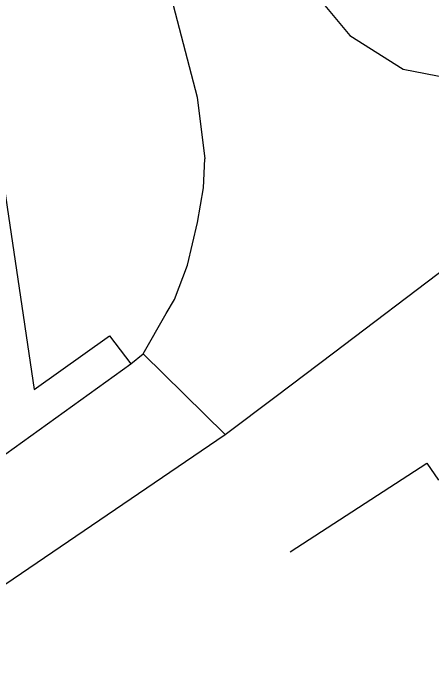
# Model space of a CAD drawing. Extents: x -609709 to -609357, y -1051535 to -1051131.
# Drawn here: x -609483.9 to -609457.42, y -1051496.59 to -1051454.54 of the extents above; entities that cross this region are included whole.
import ezdxf

# ---------------------------------------------------------------- set-up
doc = ezdxf.new("R2010")
doc.units = 0
doc.layers.add('Vrstva 10', color=7, linetype='Continuous')

msp = doc.modelspace()

# ---------------------------------------------------------------- linework, layer by layer
at = {"layer": 'Vrstva 10'}
for p, q in [((-609463.64, -1051476.07), (-609422.08, -1051444.46)), ((-609474.02, -1051453.1), (-609472.27, -1051459.87)), ((-609464.84, -1051453.26), (-609462.59, -1051455.96)), ((-609462.59, -1051455.96), (-609459.22, -1051458.09)), ((-609485.56, -1051458.32), (-609482.58, -1051478.39)), ((-609459.22, -1051458.09), (-609455.3, -1051458.86)), ((-609472.27, -1051459.87), (-609471.78, -1051463.78)), ((-609471.87, -1051465.61), (-609471.78, -1051463.78)), ((-609472.25, -1051467.81), (-609471.87, -1051465.61)), ((-609472.88, -1051470.51), (-609472.25, -1051467.81)), ((-609473.69, -1051472.68), (-609472.88, -1051470.51)), ((-609474.23, -1051473.57), (-609473.69, -1051472.68)), ((-609475.67, -1051476.12), (-609474.23, -1051473.57)), ((-609482.58, -1051478.39), (-609477.81, -1051474.99)), ((-609477.81, -1051474.99), (-609476.45, -1051476.77)), ((-609467.26, -1051478.8), (-609463.64, -1051476.07)), ((-609476.45, -1051476.77), (-609475.67, -1051476.12)), ((-609475.67, -1051476.12), (-609470.48, -1051481.24)), ((-609496.9, -1051491.48), (-609476.45, -1051476.77)), ((-609470.48, -1051481.24), (-609467.26, -1051478.8)), ((-609493.03, -1051496.59), (-609470.48, -1051481.24)), ((-609466.37, -1051488.67), (-609457.73, -1051483.06)), ((-609457.73, -1051483.06), (-609456.98, -1051484.14))]:
    msp.add_line(p, q, dxfattribs=at)

doc.saveas('drawing.dxf')
